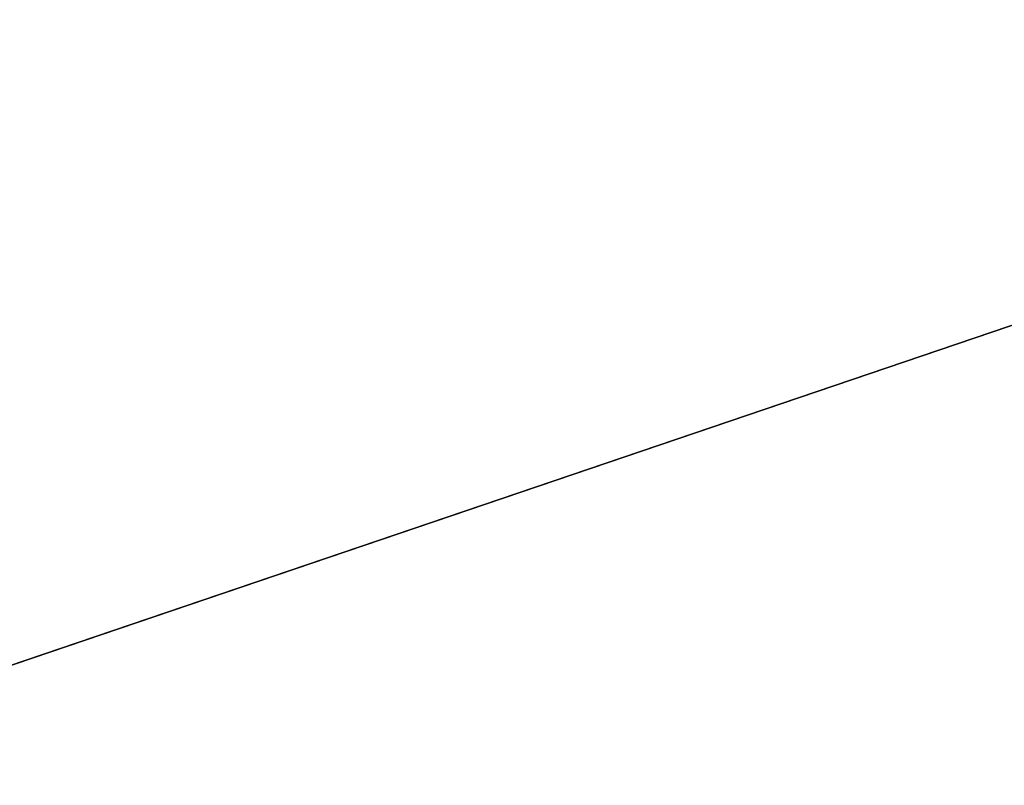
# Model space of a CAD drawing. Extents: x 0 to 8.9, y 0 to 29.9.
# Tile 399 of 656: x 3.8388 to 3.8765, y 0.3201 to 0.3494. Entities that reach past the tile are written whole.
import ezdxf

# ---------------------------------------------------------------- set-up
doc = ezdxf.new("R2010")
doc.units = 0
doc.header["$LTSCALE"] = 2.54
doc.layers.get('0').update_dxf_attribs({"color": 13, "linetype": 'CONTINUOUS'})

# ---------------------------------------------------------------- blocks, each defined once
blk = doc.blocks.new('SZCZOTKA_DO_WC_BEZ_POKRYWK')
at = {"color": 0}
blk.add_line((3.913075, 0.35, 0.057696), (3.471468, 0.2, 0.134551), dxfattribs=at)
blk.add_line((3.913075, 0.35, 0.057696), (3.471468, 0.2, 0.134551), dxfattribs=at)
mesh = blk.add_polyface(dxfattribs=at)
corners = [(3.913075, 0.35, 0.057696), (3.471468, 0.2, 0.134551), (3.471468, 0.35, 0.134551)]
mesh.append_faces([[corners[k] for k in face] for face in [(0, 1, 2)]], dxfattribs={"color": 0})
mesh = blk.add_polyface(dxfattribs=at)
corners = [(3.913075, 0.2, 0.057696), (3.471468, 0.2, 0.134551), (3.913075, 0.35, 0.057696)]
mesh.append_faces([[corners[k] for k in face] for face in [(0, 1, 2)]], dxfattribs={"color": 0})
mesh = blk.add_polyface(dxfattribs=at)
corners = [(4.09177, 0.35, 8.860476), (3.647407, 0.35, 8.801605), (4.09177, 0.2, 8.860476)]
mesh.append_faces([[corners[k] for k in face] for face in [(0, 1, 2)]], dxfattribs={"color": 0})
mesh = blk.add_polyface(dxfattribs=at)
corners = [(4.09177, 0.2, 8.860476), (3.647407, 0.35, 8.801605), (3.647407, 0.2, 8.801605)]
mesh.append_faces([[corners[k] for k in face] for face in [(0, 1, 2)]], dxfattribs={"color": 0})

msp = doc.modelspace()

# ---------------------------------------------------------------- block references
at = {"color": 0}
msp.add_blockref('SZCZOTKA_DO_WC_BEZ_POKRYWK', (0, 0), dxfattribs=at)

doc.saveas('drawing.dxf')
